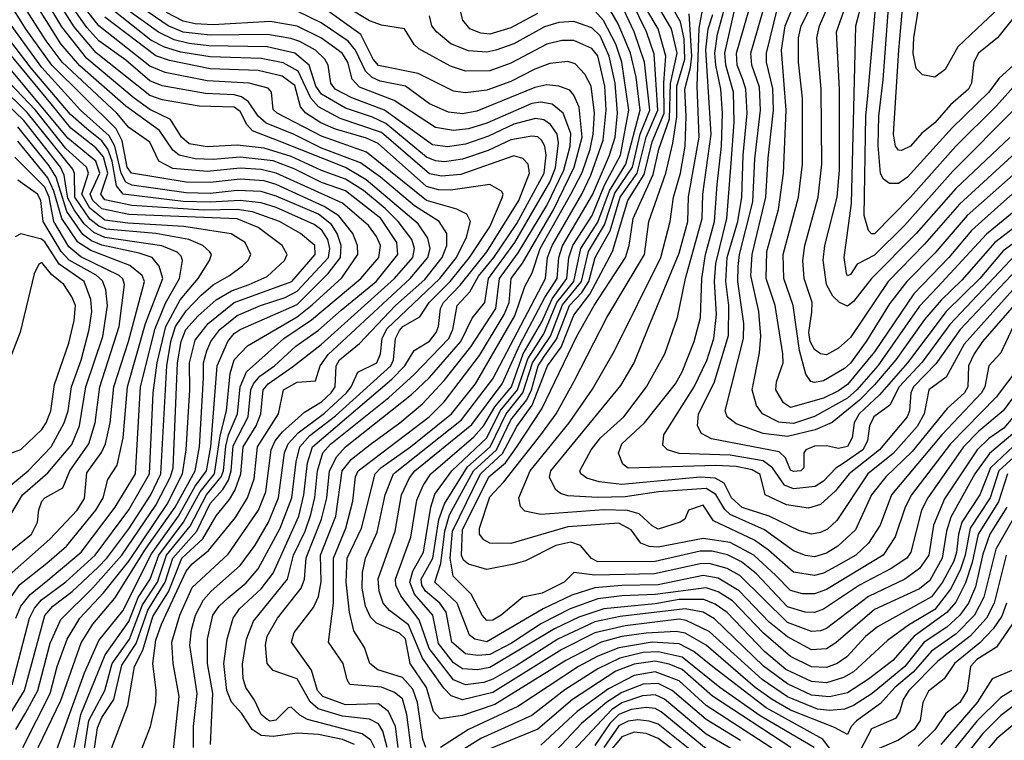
# Model space of a CAD drawing. Extents: x 501367 to 657802, y 482273 to 547541.
# Tile 604 of 656: x 606542 to 609817, y 532849 to 535246. Entities that reach past the tile are written whole.
import ezdxf

# ---------------------------------------------------------------- set-up
doc = ezdxf.new("R2010")
doc.units = 0

msp = doc.modelspace()

# ---------------------------------------------------------------- linework, layer by layer
at = {"layer": '0CON20XD'}
for points in [[(610015, 535486.3), (609746.2, 535235), (609661.7, 535155), (609620.4, 535079.6), (609585, 535054.3), (609545, 535062.8), (609523.9, 535083.9), (609513.3, 535133.3), (609515.6, 535185), (609533.7, 535295), (609572.1, 535385), (609726.7, 535653.3), (609818.6, 535845)], [(609855, 534803.8), (609668.1, 534631.9), (609551.1, 534498.9), (609430, 534375), (609305, 534189.3), (609265, 534153), (609225, 534131.1), (609205, 534134.8), (609185, 534149.3), (609170.9, 534175), (609166.3, 534205), (609176.9, 534273.1), (609177.8, 534305), (609150.9, 534385), (609146.6, 534445), (609152.8, 534495), (609197, 534655), (609209.5, 534765), (609207.3, 535015), (609193.3, 535185), (609201.5, 535225), (609301.2, 535455)], [(609845, 533923.1), (609815, 533887.8), (609765, 533853.3), (609725.9, 533815), (609618.2, 533651.8), (609581, 533565), (609565.7, 533465), (609535, 533420), (609485.8, 533385), (609365, 533327.9), (609225, 533221.2), (609205, 533212.8), (609175, 533210.8), (609095, 533241.2), (608936.7, 533396.7), (608895, 533421), (608835, 533437.6), (608805, 533436.5), (608652.9, 533402.9), (608455, 533398), (608385, 533406.9), (608352.2, 533375), (608279, 533339), (608215.3, 533324.7), (608143.1, 533265), (608115, 533248.8), (608095, 533247.5), (608079.6, 533265), (608043.4, 533335), (607983.2, 533395), (607973.3, 533455), (607980.7, 533545), (608074, 533735), (608147.5, 533802.5), (608195, 533893.2), (608246.5, 533963.5), (608297.7, 534095), (608343, 534157), (608385, 534263.4), (608437.6, 534332.4), (608513.5, 534475), (608564.7, 534645), (608619.2, 534730.8), (608645, 534840), (608684.8, 534935), (608683.7, 535036.3), (608690.6, 535125), (608665.8, 535215), (608559, 535395)], [(609916.5, 534663.5), (609757.1, 534532.9), (609595, 534357.4), (609535, 534292.8), (609395.6, 534095), (609326.4, 534015), (609295, 533987.5), (609185, 533926.3), (609115, 533902.7), (609067.2, 533907.2), (609011.8, 533935), (608992.2, 533962.2), (608977.8, 534015), (609002.5, 534137.5), (609007.2, 534192.8), (609000.1, 534275), (608974, 534395), (608977.7, 534465), (609023.8, 534655), (609031.3, 534785), (609048.9, 534945), (609046.8, 535016.8), (609025.4, 535105), (609025.1, 535135), (609074.9, 535335)], [(606563.5, 535213.5), (606505.1, 535305)], [(606755.6, 532814.4), (606771.2, 532915), (606824.7, 533015), (606849.6, 533105), (606906.7, 533185), (606950.5, 533299.5), (606999.9, 533375), (607030.1, 533465), (607108.5, 533561.5), (607162.6, 533665), (607211.9, 533725), (607219.6, 533745), (607227.2, 533827.2), (607236.7, 533865), (607266.6, 533935), (607275.1, 534024.9), (607296.4, 534075), (607420.3, 534185), (607512.8, 534247.2), (607676.2, 534385), (607736.1, 534455), (607741.3, 534495), (607728.2, 534525), (607701.5, 534561.5), (607615.5, 534635.5), (607395, 534735.8), (607345, 534747.9), (607275, 534751.9), (607165, 534740.4), (607050.5, 534750.5), (607004.1, 534775), (606975, 534838.8), (606905, 534886.9), (606864.9, 534935), (606682.7, 535105), (606629.7, 535175), (606547, 535305)], [(606775.1, 532714.9), (606800.9, 532890.9), (606815, 532925.2), (606854.6, 532985), (606881.3, 533098.7), (606929, 533171), (606967.8, 533282.2), (607025.2, 533374.8), (607050.5, 533455), (607130.4, 533545), (607175, 533636.2), (607217, 533683), (607235.9, 533714.1), (607245.4, 533745), (607251.6, 533828.4), (607301.6, 533925), (607311, 534015), (607319.3, 534035), (607340.3, 534059.7), (607389.7, 534095), (607459.6, 534160.4), (607535, 534213.5), (607610.4, 534279.6), (607727.4, 534375), (607799.4, 534465), (607795.7, 534505), (607742.4, 534585), (607625, 534676.5), (607545, 534704.5), (607455, 534749.4), (607385, 534776), (607275, 534788.4), (607185, 534780.6), (607125, 534782.6), (607071.7, 534795), (607051.4, 534811.4), (607007, 534877), (606895, 534958.5), (606742.1, 535092.1), (606678.9, 535165), (606584.9, 535315)], [(606848.4, 532825), (606901.4, 532965), (606923.1, 533095), (606951.3, 533148.7), (606985, 533260.7), (607036.6, 533343.4), (607080.9, 533455), (607150.6, 533519.4), (607195, 533595.7), (607240, 533650), (607258.2, 533681.8), (607277.6, 533735), (607284.5, 533825), (607328.3, 533895), (607343.6, 533935), (607351.9, 534015), (607368.1, 534035), (607449, 534091), (607544, 534166), (607788.5, 534385), (607849.1, 534455), (607854.6, 534485), (607845.7, 534515), (607800.6, 534575), (607757.6, 534617.6), (607685, 534677.8), (607625, 534715.9), (607545, 534744.1), (607445, 534790.9), (607355, 534818.7), (607265, 534828.6), (607165, 534823.1), (607105, 534832.4), (607080, 534855), (607043.7, 534913.7), (606975, 534946.8), (606922.5, 534985), (606765, 535116.8), (606681.8, 535221.8), (606626.4, 535315)], [(606945.3, 532815), (606976.7, 532895), (606994.4, 532975), (606995.6, 533015), (606984.5, 533105), (606995, 533182.5), (607013.2, 533235), (607095, 533411.1), (607115, 533435.9), (607170, 533480), (607260, 533590), (607299.7, 533655), (607321.5, 533718.5), (607332.8, 533825), (607402.5, 533935), (607418.6, 534015), (607465, 534040.6), (607525.4, 534044.6), (607541.5, 534095), (607567.6, 534132.4), (607839.9, 534385), (607899.3, 534455), (607906.4, 534485), (607899.2, 534519.2), (607867.4, 534567.4), (607693.6, 534713.6), (607625, 534754.3), (607405, 534842.1), (607315.7, 534875.7), (607297.1, 534897.1), (607275, 534941), (607255, 534954.4), (607138.3, 534958.3), (607015, 534979.3), (606975, 534993.7), (606795.6, 535135.6), (606722.3, 535222.3), (606660.4, 535320.4)], [(607045.8, 532745), (607071.8, 532995), (607052.3, 533105), (607047.7, 533175), (607074.7, 533265.3), (607115, 533357.6), (607235, 533468.4), (607335.8, 533614.2), (607360.7, 533675), (607378, 533815), (607391.6, 533845), (607415.5, 533874.5), (607489.3, 533940.7), (607545, 533974.6), (607577.2, 534005), (607591.4, 534025), (607594.6, 534095), (607605.7, 534115), (607671.7, 534168.3), (607791.3, 534295), (607888.8, 534381.2), (607947.3, 534455), (607961.9, 534495), (607961.9, 534535), (607936.8, 534575), (607855, 534626.3), (607741.9, 534721.9), (607675, 534769.6), (607545, 534818.9), (607455, 534864), (607361.7, 534901.7), (607334.4, 534924.4), (607303, 534973), (607279.3, 534989.3), (607255, 534996.2), (607159.9, 534999.9), (607015, 535026.3), (606975, 535042.1), (606895, 535110.8), (606805.1, 535175), (606765, 535220.3), (606703.9, 535306.1)], [(607120.1, 532825), (607120.1, 532895), (607131.5, 533005), (607107.4, 533165), (607113.5, 533216.5), (607126.5, 533265), (607153.4, 533316.6), (607178, 533345), (607275, 533430), (607325, 533497.8), (607369.1, 533575), (607402.2, 533655), (607422.4, 533805), (607434.6, 533835.4), (607468.2, 533871.8), (607555, 533937.4), (607628.9, 534005), (607644.3, 534025), (607666.1, 534073.9), (607729.2, 534105), (607741.5, 534135), (607747, 534185), (607762.6, 534217.4), (607938.8, 534385), (607994.9, 534455.1), (608027.5, 534522.4), (608041.4, 534575), (608028.7, 534598.7), (607995.4, 534615.4), (607895, 534644.2), (607695.7, 534805.7), (607545, 534858.7), (607398, 534935), (607385, 534947.1), (607379.6, 535005), (607368.1, 535018.1), (607304.7, 535034.7), (607165, 535042), (607025, 535070.3), (606975, 535090.8), (606805.3, 535225.3), (606745, 535301.5)], [(607764, 532825), (607749.6, 532879.6), (607735, 532904.4), (607705, 532919), (607615, 532929.3), (607534.2, 532954.2), (607507.4, 532977.4), (607465, 533053.1), (607385, 533081.6), (607365.3, 533105), (607359.4, 533165), (607364.8, 533195), (607398.9, 533255), (607477.4, 533355), (607488.6, 533385), (607494.2, 533455.8), (607545.8, 533585), (607562.7, 533655), (607572.6, 533745), (607596.8, 533793.2), (607624.8, 533825), (607845, 533999), (607904.3, 534055.7), (608009, 534175), (608047.1, 534252.9), (608088.4, 534305), (608101.2, 534385), (608188.8, 534505), (608305, 534705.5), (608323.6, 534753.6), (608333.4, 534836.6), (608328.9, 534865), (608307.4, 534897.4), (608285, 534912.6), (608257.5, 534917.5), (608185, 534898.1), (608101.3, 534858.7), (608025, 534831.4), (607965, 534822.8), (607915, 534830.1), (607755, 534944.5), (607646.2, 534986.2), (607591.3, 535015), (607576.3, 535035), (607567.8, 535095), (607557.1, 535115), (607525.2, 535145), (607473.2, 535173.2), (607443.8, 535183.8), (607366.3, 535196.3), (607175, 535194.2), (607085, 535204.1), (607035.5, 535225), (606905.7, 535315.7)], [(609885.6, 533825), (609798.5, 533745), (609769.2, 533655), (609703.2, 533555), (609686.5, 533465), (609670.2, 533415), (609637.8, 533352.2), (609585.4, 533284.6), (609497.8, 533232.2), (609428.5, 533181.5), (609315, 533076.3), (609282.1, 533057.9), (609225, 533040.4), (609175, 533044.2), (609090, 533085), (609018.7, 533145), (608895, 533274.1), (608855, 533302), (608817, 533317), (608735, 533317.4), (608655, 533302.9), (608485, 533286.7), (608401.2, 533258.8), (608320.1, 533219.9), (608105, 533091), (608063.9, 533083.9), (608015, 533086.4), (607985, 533106.4), (607935, 533170.7), (607915.6, 533265), (607855.3, 533335), (607839.1, 533375), (607848.9, 533411.1), (607884.3, 533475), (607908.9, 533625), (607922.8, 533667.2), (607978.9, 533745), (608095, 533855), (608140.1, 533945), (608197.9, 534015), (608231.6, 534118.4), (608285, 534201.2), (608328.2, 534305), (608385.1, 534375), (608408.5, 534485), (608465, 534572.1), (608503.1, 534676.9), (608557.6, 534765), (608605.1, 534945), (608592.3, 535055), (608573.6, 535135), (608532.1, 535232.2), (608495.2, 535295.2)], [(609865, 533844.4), (609770.7, 533755), (609735.1, 533665), (609675.6, 533575), (609664.2, 533535), (609657.8, 533475), (609648.7, 533445), (609610.9, 533375), (609575, 533326.5), (609395, 533226.5), (609355, 533194.4), (609293.1, 533126.9), (609260.3, 533105), (609225, 533091.6), (609175, 533093.1), (609105, 533128.2), (609015.4, 533205), (608912.5, 533312.5), (608865, 533343.3), (608825, 533355.9), (608655, 533333.8), (608545, 533329.6), (608465, 533319.4), (608373.1, 533286.9), (608277.3, 533237.3), (608177.4, 533172.7), (608105, 533134.7), (608065, 533130.8), (608025, 533137.1), (607978.8, 533175), (607960.6, 533275), (607938.9, 533305), (607891.6, 533345), (607879.7, 533365), (607877, 533385), (607916.1, 533455), (607936.2, 533583.8), (607954.4, 533635.6), (608031.3, 533758.7), (608106, 533825), (608160.2, 533935), (608215.7, 534004.3), (608246.9, 534105), (608306.7, 534193.3), (608346.9, 534296.9), (608410, 534375), (608434, 534475), (608486.9, 534563.1), (608521.6, 534668.4), (608579.5, 534755), (608605.1, 534864.9), (608637.9, 534945), (608620.1, 535105), (608585.9, 535205), (608543.4, 535295)], [(609845, 533868.5), (609767.1, 533802.9), (609718.2, 533735), (609639.3, 533590.7), (609624, 533545), (609610, 533455), (609569.2, 533380.9), (609535, 533352.6), (609385, 533283.9), (609256.5, 533173.5), (609225, 533153), (609175, 533149.8), (609095, 533193.4), (609035, 533241.9), (608935, 533346.2), (608865, 533388.1), (608815, 533396.8), (608665, 533366.7), (608544.2, 533364.2), (608455, 533355.7), (608377.8, 533332.2), (608283.3, 533286.7), (608095, 533176.2), (608055.5, 533185), (608038.3, 533198.3), (607996.6, 533305), (607923, 533375), (607942.4, 533437.6), (607955.3, 533545), (607971.5, 533598.5), (608051, 533745), (608127.2, 533815), (608175, 533914.9), (608228, 533982), (608243.7, 534015), (608266.2, 534095), (608288.8, 534128.8), (608327, 534183), (608370.6, 534295), (608411.2, 534338.8), (608434.2, 534375), (608455.6, 534455), (608505.9, 534544.1), (608538.5, 534655), (608595.8, 534735), (608625.1, 534854.9), (608664.6, 534945), (608651.6, 535131.6), (608626.6, 535205), (608578.2, 535305)], [(608263.7, 535266.4), (608175, 535219.1), (608105, 535197.9), (608075, 535201), (608038.8, 535215), (608015.4, 535244.6), (607997.6, 535315)], [(609871.6, 534025), (609813.2, 533945), (609732.3, 533877.7), (609681.2, 533825), (609562.1, 533655), (609541.7, 533615), (609505.2, 533475), (609492.7, 533455), (609440, 533420), (609334.9, 533365.1), (609215, 533285.2), (609185, 533274.5), (609154.8, 533275.2), (609095, 533292.9), (608992.3, 533402.3), (608942.6, 533442.6), (608895.6, 533465.6), (608845, 533477.8), (608805, 533477.8), (608655, 533443.9), (608465, 533443.1), (608443.6, 533453.6), (608407, 533497), (608375, 533508.6), (608325, 533496.5), (608223.5, 533446.5), (608184.8, 533435.2), (608095, 533417.4), (608035, 533434.4), (608018, 533448), (608010.8, 533465), (608015, 533549.3), (608102, 533725), (608157.8, 533772.2), (608194.9, 533825), (608278.8, 533951.2), (608395, 534193.1), (608452, 534295), (608556.3, 534455), (608568.6, 534495), (608581.7, 534585), (608648.8, 534731.2), (608667.1, 534815), (608703.4, 534916.6), (608706, 535034), (608728, 535135), (608709.4, 535215), (608663.6, 535293.6)], [(609865, 534090.2), (609789.5, 533990.5), (609637.2, 533835), (609507.7, 533665), (609487, 533625), (609453.9, 533526.1), (609413.3, 533465), (609225, 533350.6), (609185, 533336.1), (609145, 533336.7), (609105, 533346.8), (609056.8, 533396.8), (608983, 533465), (608905, 533506.7), (608815, 533520.5), (608665, 533491.8), (608635, 533493.6), (608608.1, 533505), (608575, 533549.2), (608535, 533571.5), (608365, 533559.6), (608175, 533504.1), (608105, 533504.8), (608085, 533515.7), (608071.3, 533535), (608070.8, 533555), (608105, 533658.6), (608151.6, 533708.4), (608274.9, 533865.1), (608325.8, 533935), (608386.3, 534043.7), (608494.4, 534255), (608620.1, 534465), (608634.8, 534575), (608691.2, 534735), (608714.6, 534835.4), (608727.6, 534922.4), (608726.9, 535025), (608753.6, 535115), (608752.3, 535182.3), (608739.1, 535239.1), (608707.4, 535295)], [(609865, 534314.3), (609744.2, 534175), (609716.4, 534135), (609697.9, 534095), (609695.7, 534025), (609684.3, 534005), (609626.8, 533953.2), (609510.1, 533809.9), (609422.3, 533725), (609374.8, 533665), (609321.4, 533548.6), (609262.6, 533495), (609225, 533471), (609185, 533459.7), (609155, 533463.8), (609115, 533479), (609018.6, 533548.6), (608905, 533599.6), (608886.9, 533616.9), (608856.6, 533666.6), (608825, 533686.1), (608666, 533675), (608555, 533659), (608465, 533656.8), (608365, 533661.7), (608340, 533670), (608323.3, 533683.3), (608304.4, 533724.4), (608307.8, 533745), (608541.1, 534028.9), (608585.6, 534105), (608634.6, 534225.4), (608735, 534469.3), (608764.3, 534574.3), (608766.2, 534656.2), (608801.3, 534855), (608794.5, 535024.5), (608802.1, 535217.9), (608816, 535295)], [(609858.6, 534415), (609669.5, 534215), (609588.9, 534101.1), (609514.1, 534025), (609505.6, 534005), (609501, 533945), (609493, 533925), (609401.6, 533815), (609301.1, 533735), (609255, 533678.3), (609205, 533633), (609165, 533620.8), (609092, 533632), (609020.8, 533665), (609005, 533733.5), (608978.4, 533748.4), (608925, 533759.7), (608856.6, 533763.4), (608565, 533753.9), (608547.3, 533767.3), (608533.9, 533803.9), (608544.2, 533835), (608619.8, 533905), (608723, 534035), (608745.3, 534074.7), (608785.6, 534175), (608806.6, 534255), (608810.1, 534385), (608822.8, 534465), (608852.3, 534575), (608861.8, 534698.2), (608876.4, 534825), (608878.9, 534935), (608873.9, 535015), (608856.7, 535095), (608854.3, 535135), (608862.6, 535197.4), (608889.6, 535295)], [(609855, 534464.6), (609635, 534232), (609543.1, 534106.9), (609466.5, 534025), (609435.9, 533964.1), (609382.1, 533925), (609367.8, 533895), (609361.7, 533845), (609346.2, 533815), (609280.5, 533769.5), (609255.9, 533754.1), (609215, 533710.5), (609187.1, 533692.9), (609115, 533685.9), (609085, 533698), (609045.6, 533755.6), (609015, 533778.5), (608905, 533797.6), (608735, 533803.5), (608696.2, 533815), (608681, 533831), (608684.2, 533865), (608785.2, 534025), (608827.2, 534112.8), (608850.6, 534185), (608859.2, 534265), (608852.5, 534375), (608857.2, 534435), (608893.9, 534585), (608908.4, 534768.4), (608917.9, 534905), (608915.5, 535005), (608890.1, 535095), (608887.3, 535135), (608925.9, 535305.9)], [(609955, 534580.1), (609812.4, 534477.6), (609735, 534384.9), (609623.3, 534275), (609494.2, 534105), (609401.8, 533998.2), (609333.9, 533935), (609317.2, 533905), (609310.6, 533855), (609295, 533826.3), (609265, 533819.6), (609225, 533828.1), (609185, 533827.4), (609156.5, 533815), (609150, 533805), (609149.4, 533755), (609140, 533745), (609115, 533742.8), (609105, 533747.5), (609088.8, 533788.8), (609068, 533808), (608842.2, 533852.2), (608809.4, 533869.4), (608795.7, 533895), (608800, 533935), (608852, 534038), (608899.5, 534195), (608900.1, 534295), (608890.1, 534375), (608894.9, 534454.9), (608930.3, 534575), (608944.1, 534655), (608948.4, 534795), (608961.4, 534935), (608957.4, 535015), (608947.4, 535047.4), (608928.6, 535095), (608925.8, 535135), (608972.4, 535295)], [(609941.5, 534625), (609785.3, 534504.7), (609675, 534379.4), (609606.6, 534313.4), (609551.4, 534248.6), (609456.2, 534115), (609385, 534031), (609335, 533980.1), (609244.1, 533905.9), (609188, 533882), (609095, 533860), (609015, 533869.6), (608925, 533901.5), (608895.3, 533925), (608888.3, 533945), (608948.6, 534185), (608950, 534235), (608930.6, 534375), (608931.1, 534425), (608935.5, 534465), (608980.1, 534639.9), (608986.8, 534783.2), (609006, 534945), (609001.9, 535021.9), (608977.2, 535095), (608973.4, 535135), (609020.2, 535295)], [(609921.8, 534735), (609795, 534623.6), (609708, 534545), (609632.5, 534455), (609515.5, 534334.5), (609385, 534141.3), (609295, 534032.5), (609265, 534010.9), (609215, 533987.2), (609105, 533956.5), (609082, 533972), (609057, 534015), (609058.6, 534041.4), (609080.9, 534105), (609080, 534135), (609054, 534295), (609024, 534385), (609026.2, 534475), (609065.9, 534615), (609082, 534735), (609091.6, 534945), (609075.8, 535145), (609087.3, 535225), (609121.1, 535305)], [(609875, 534755.2), (609693.6, 534595), (609585, 534468.8), (609492.4, 534375), (609435, 534300.6), (609357.3, 534175), (609305, 534103.2), (609285, 534085.8), (609215, 534044.3), (609185, 534039.2), (609173, 534043), (609156.8, 534066.8), (609135.5, 534145.5), (609113.9, 534295), (609083.1, 534385), (609081.4, 534465), (609132.3, 534655), (609145.5, 534765), (609145.8, 534985), (609131.6, 535105), (609132.3, 535185), (609140.4, 535225), (609176.6, 535295)], [(609835, 534854.4), (609655, 534684.2), (609523, 534535), (609375.2, 534385), (609315, 534308.3), (609295, 534293.5), (609267.9, 534305), (609246.6, 534326.6), (609225.5, 534365), (609214.2, 534445.8), (609219.5, 534495), (609260.6, 534655), (609268.1, 534745), (609268.1, 535015), (609258.6, 535205), (609293.8, 535305)], [(609857.2, 534955), (609645, 534742), (609485, 534561.5), (609385, 534463.1), (609326.8, 534433.2), (609305, 534398.6), (609295, 534394.3), (609291.9, 534401.9), (609284.4, 534455), (609308.4, 534635), (609323.3, 535225), (609343.4, 535305)], [(609875, 535053.4), (609791.2, 534958.8), (609654.9, 534825.1), (609505, 534655.5), (609385, 534534), (609375, 534533.9), (609364.5, 534544.5), (609351, 534595), (609355.7, 534925), (609362.7, 534992.7), (609388.8, 535295)], [(609897.1, 535315), (609794, 535186), (609731.1, 535135), (609715.6, 535105), (609707.2, 535035), (609697.2, 535015), (609637.5, 534962.5), (609585, 534902.7), (609541.8, 534868.2), (609505, 534825.3), (609475, 534810.3), (609465, 534812), (609455.2, 534825.2), (609448.5, 534865), (609465.3, 535144.7), (609478.8, 535295)], [(606655, 532790.6), (606756.7, 533073.3), (606805, 533181.3), (606885, 533279.8), (606980.2, 533469.8), (607069.9, 533595), (607125.8, 533694.2), (607162.9, 533745), (607177.9, 533825), (607198.8, 534095), (607233.5, 534175), (607255, 534201.6), (607275, 534215.4), (607465, 534299.1), (607568.1, 534401.9), (607608.9, 534455), (607610.8, 534495), (607597.5, 534535), (607578.7, 534565), (607535, 534598.9), (607395, 534659.2), (607345, 534674.5), (607265, 534678), (607175, 534667.8), (607095, 534669.8), (606915.1, 534695.1), (606895.2, 534705.2), (606878.7, 534735), (606858, 534825), (606839.3, 534859.3), (606743.7, 534945), (606615, 535086.3), (606489.8, 535259.8)], [(607655.4, 532835.4), (607615, 532851.7), (607535, 532868.3), (607465, 532872.5), (607385, 532861.6), (607345, 532864.6), (607314.5, 532885), (607278.9, 532938.9), (607245.9, 532975.9), (607230.5, 533015), (607221.2, 533105), (607231.5, 533185), (607252, 533255), (607273.1, 533286.9), (607345, 533353), (607385, 533405.3), (607469.8, 533595), (607487.3, 533665), (607498.5, 533771.5), (607516, 533825), (607780, 534050), (607822.8, 534095), (607853.9, 534146.1), (607905, 534176.2), (607926.7, 534205), (607934.9, 534225.1), (607941.8, 534285), (607951.2, 534305), (608006.8, 534363.2), (608095, 534474.1), (608202.3, 534645), (608236.9, 534735), (608233.3, 534765), (608215, 534784.3), (608185, 534792.8), (608009.3, 534730.7), (607945, 534724.9), (607905, 534732.8), (607745, 534870.7), (607607.2, 534917.2), (607535.6, 534955.6), (607510.3, 534985), (607468.3, 535075), (607417.5, 535102.5), (607345, 535117.1), (607175, 535121.9), (607077.7, 535137.7), (607023.8, 535153.9), (606978.2, 535178.2), (606849.2, 535279.2)], [(607726.1, 532816.1), (607709.2, 532849.2), (607680.7, 532870.7), (607498.8, 532918.8), (607472.9, 532932.9), (607445, 532958.8), (607435, 532957.5), (607393.4, 532916.6), (607375, 532913.3), (607365, 532917.8), (607345, 532934.7), (607322.9, 532982.9), (607293.6, 533025), (607284.8, 533055), (607282.8, 533102.8), (607296.1, 533185), (607319.5, 533245), (607432, 533385), (607451.9, 533465), (607491.1, 533545), (607509.7, 533600.3), (607523.4, 533656.6), (607531.8, 533745), (607550.3, 533805), (607575.6, 533834.4), (607769.5, 533989.5), (607852.4, 534065), (607968.8, 534185), (607981.8, 534215), (607996.5, 534295), (608039.1, 534340.9), (608067.7, 534392.3), (608118.4, 534455), (608195, 534567.9), (608286, 534735), (608293.3, 534795), (608288.7, 534825), (608277.4, 534845), (608265, 534856), (608245, 534858.8), (608175, 534846.6), (608099.4, 534810.6), (608015, 534781.5), (607955, 534773.2), (607925, 534776.1), (607895, 534788.1), (607760, 534900), (607715, 534922.1), (607625, 534951.4), (607545, 534997.6), (607526.7, 535025), (607504.9, 535095), (607456.7, 535135), (607365, 535155.5), (607171, 535159), (607105, 535166.1), (607055, 535178.6), (607003.8, 535203.8), (606893.3, 535283.4)], [(607800.1, 532825), (607792, 532895), (607768.6, 532945), (607735, 532969.9), (607625, 532967.2), (607549.5, 532995), (607531.7, 533015), (607512.7, 533082.7), (607445.3, 533175), (607455, 533208.2), (607519, 533291), (607535, 533327.8), (607544.2, 533375.8), (607542.4, 533465), (607592.7, 533595), (607614, 533745), (607645.7, 533784.3), (607706.9, 533833.1), (607806.3, 533905), (607881.6, 533968.4), (607954, 534046), (608042.7, 534157.3), (608125.6, 534285), (608137.7, 534385), (608199.3, 534470.7), (608295, 534628), (608351.2, 534745), (608372.4, 534825), (608375, 534866.9), (608349.5, 534935), (608313.2, 534965), (608275, 534972), (608245, 534967.1), (608095, 534901.5), (608035, 534883.3), (607985, 534877.4), (607925, 534886.8), (607786.8, 534976.8), (607671.6, 535021.6), (607647.6, 535047.6), (607632.8, 535105), (607614.8, 535135), (607545, 535184.1), (607465, 535224.4), (607375, 535239.8), (607185, 535228.9), (607125, 535232.4), (607085, 535240.9), (607030.2, 535270.2)], [(607846, 532806), (607829.8, 532935), (607815, 532986.8), (607788.1, 533008.1), (607745.3, 533025.3), (607640, 533035), (607630.5, 533050.5), (607617.5, 533105), (607568.8, 533175), (607584.9, 533305.1), (607585.1, 533455), (607625.9, 533555), (607649.6, 533645), (607658.6, 533725), (607667.7, 533745), (607903.8, 533925), (607953.9, 533975), (608071, 534129), (608153.6, 534265), (608169.6, 534305), (608176, 534385), (608214.4, 534435.6), (608316.9, 534613.1), (608385.7, 534755), (608412.9, 534855), (608402.4, 534955), (608385, 534994.7), (608371.1, 535011.1), (608335, 535025.2), (608295, 535028.7), (608255, 535020.5), (608062.1, 534942.1), (608015, 534932.9), (607968.3, 534938.3), (607905, 534966), (607825, 535024.2), (607740.9, 535040.9), (607713.6, 535053.6), (607691.4, 535075), (607658.3, 535145), (607633.9, 535173.9), (607544.9, 535234.9), (607465, 535274.4)], [(607893, 532825), (607882.7, 532852.7), (607864.3, 532975), (607849.4, 533019.4), (607815, 533058), (607733.4, 533083.4), (607706.2, 533105), (607688.3, 533158.3), (607653.5, 533213.5), (607639.1, 533275), (607628, 533375), (607631.2, 533455), (607679, 533555), (607723.9, 533735), (607742.9, 533755), (607841.1, 533825), (607978.4, 533935), (608057.4, 534035), (608189.1, 534260.9), (608221.3, 534358.7), (608246.3, 534403.7), (608273.3, 534485), (608374.8, 534665), (608412, 534738), (608438.9, 534815), (608449.6, 534865), (608454, 534935), (608442.6, 535025), (608421, 535065), (608389.5, 535099.5), (608365, 535107.2), (608305, 535100), (608255, 535081.4), (608175, 535039.8), (608095, 535011.3), (608025, 535002.7), (607985, 535008.5), (607866.8, 535066.8), (607735, 535093.5), (607717.1, 535115), (607676.2, 535196.2), (607555, 535283.4)], [(608492.3, 534945), (608487.9, 535025), (608465, 535125.8), (608445, 535150.2), (608385, 535176.8), (608345, 535176.5), (608295, 535164.2), (608175, 535101.4), (608105, 535075.8), (608025, 535074.5), (607975, 535091), (607868.9, 535148.9), (607853.5, 535163.5), (607822.1, 535215), (607745, 535227.3), (607705, 535242.2), (607635, 535283.8)], [(609826.9, 533735), (609797.5, 533642.5), (609729.3, 533535), (609709.2, 533440.8), (609687.3, 533372.7), (609655, 533308.1), (609626, 533274), (609516.3, 533195), (609445.6, 533115), (609365, 533052.8), (609295, 533007.4), (609235, 532993.7), (609175, 532999.4), (609095, 533036.9), (609015.2, 533095.2), (608853, 533253), (608815, 533274.9), (608755, 533286.3), (608538.8, 533261.2), (608455, 533243.1), (608331.1, 533185), (608192.8, 533097.2), (608115, 533052.7), (608085, 533041.8), (608025, 533034.1), (607985, 533050.3), (607904.1, 533154.1), (607870.3, 533250.3), (607809.5, 533329.5), (607793.3, 533365), (607791.6, 533385), (607842.1, 533525), (607862.7, 533647.3), (607883.6, 533696.4), (607909.5, 533735), (608051.9, 533858.1), (608085, 533896), (608121.6, 533958.4), (608177.2, 534025), (608215.9, 534134.1), (608278.6, 534241.4), (608312.3, 534317.7), (608362, 534385), (608368.6, 534455), (608381.3, 534495), (608445.6, 534595), (608487, 534695), (608539.8, 534795), (608567.5, 534945), (608544.4, 535105), (608524.2, 535164.2), (608483.3, 535243.3), (608455, 535275.5)], [(609845.7, 534225), (609805, 534137.3), (609765.6, 534094.4), (609751.5, 534025), (609740.3, 534005), (609608.9, 533865), (609441.5, 533665), (609403.4, 533565), (609364.7, 533505.3), (609322.5, 533465), (609256.7, 533426.7), (609215, 533404.9), (609185, 533397.3), (609115, 533408.2), (609031.9, 533481.9), (608985.6, 533515), (608848.9, 533578.9), (608815, 533631.3), (608766, 533615), (608754, 533585), (608738, 533575), (608665, 533551.6), (608645, 533562.2), (608602.5, 533602.5), (608563.6, 533613.6), (608485, 533615.3), (608275, 533600.5), (608221.3, 533611.3), (608207.1, 533627.1), (608201.9, 533655), (608239.1, 533745), (608369.8, 533905), (608446.5, 534016.5), (608520, 534145), (608674.3, 534455), (608705.5, 534575), (608715.9, 534655), (608739.9, 534735), (608754.9, 534824.9), (608758.9, 534925), (608754, 535015), (608773.3, 535086.7), (608777.3, 535125), (608768.7, 535265)], [(609855, 534358.6), (609683.3, 534166.7), (609623.4, 534056.6), (609566, 534015), (609550.1, 533935), (609526.8, 533893.2), (609446.6, 533803.4), (609362.4, 533735), (609259.4, 533580.6), (609228.4, 533551.6), (609205, 533539.8), (609175, 533535.2), (609135, 533546), (609034.3, 533594.3), (608945, 533623.4), (608909.4, 533655), (608884.5, 533704.5), (608855, 533720.8), (608805, 533724), (608545, 533700.4), (608469, 533709), (608428.5, 533721.5), (608407.8, 533735), (608404.7, 533745), (608442.7, 533815), (608473.5, 533855), (608550.6, 533925), (608626.6, 534025), (608687.1, 534135), (608730, 534255), (608756.3, 534385), (608812.2, 534585), (608814, 534665), (608841.5, 534865), (608824.3, 535145.7), (608831.7, 535215), (608846.6, 535263.4)], [(609846.8, 535095), (609799.1, 535050.9), (609765.2, 535005), (609643.5, 534886.5), (609495, 534721.6), (609465, 534700.9), (609435, 534701.3), (609415.2, 534715.2), (609404.8, 534734.8), (609397.1, 534827.1), (609398.9, 534925), (609413.9, 535046.1), (609431.2, 535285)], [(606603.1, 532825), (606678.9, 532981.1), (606746.2, 533173.8), (606784.9, 533235), (606858.2, 533321.8), (606960.1, 533485), (607058.9, 533625), (607125.3, 533745), (607139.5, 533825), (607153.3, 534055), (607153.5, 534105), (607164.4, 534145), (607177.9, 534175), (607207.8, 534215), (607265, 534261.9), (607342.2, 534295), (607425, 534321.5), (607465, 534343.4), (607568.6, 534455), (607573.7, 534485), (607566.1, 534515), (607546.3, 534546.3), (607521.1, 534565), (607395, 534621.1), (607345, 534637.2), (607274.5, 534644.5), (607175, 534638.8), (607085, 534641.6), (606885.4, 534665.4), (606863.5, 534693.5), (606849, 534775), (606834.6, 534815), (606815, 534842.6), (606765, 534883.2), (606711, 534931), (606579.5, 535085), (606465, 535234.3)], [(607176.3, 532835), (607184.6, 533005), (607166.8, 533105), (607165.8, 533185), (607184.2, 533265), (607204.9, 533295.1), (607235, 533323.2), (607295, 533372.8), (607335, 533419.6), (607408.1, 533555), (607446.6, 533655), (607460.7, 533775), (607473.2, 533825), (607506.8, 533863.2), (607591.9, 533928.1), (607776, 534095), (607784.7, 534115), (607791.9, 534185), (607805, 534212.5), (607816, 534225), (607872.2, 534257.8), (607903.9, 534305), (607973.2, 534375), (608038.2, 534455), (608105, 534556.5), (608146.9, 534653.1), (608149.7, 534665), (608144.7, 534675), (608105, 534697.5), (607975, 534678.8), (607935, 534679.9), (607895, 534690.8), (607734, 534834), (607695, 534851.7), (607592.1, 534882.1), (607543.3, 534903.3), (607493, 534935), (607476.2, 534956.2), (607457.2, 535027.2), (607415, 535057.8), (607335, 535076.8), (607175, 535082.3), (607039.7, 535109.7), (606995, 535125.6), (606825, 535254.2)], [(609824.9, 533625), (609768.1, 533535), (609745, 533468.7), (609720.4, 533359.6), (609697.6, 533305), (609669.1, 533265), (609625, 533225.8), (609549.9, 533175), (609486.1, 533095), (609376.8, 533005), (609315, 532964.4), (609285, 532952.6), (609235, 532948.5), (609195, 532953.1), (609095, 532994.1), (609011.5, 533051.5), (608835, 533211.4), (608758.1, 533248.1), (608735, 533251.7), (608555, 533230.1), (608455, 533206), (608345, 533150.9), (608115, 533008.6), (608014.2, 532984.2), (607977, 532997), (607952.2, 533022.2), (607881.8, 533121.8), (607835, 533233.4), (607771.2, 533281.2), (607750.6, 533305), (607737, 533345), (607734, 533386), (607790.3, 533545), (607811.9, 533665), (607838.3, 533721.7), (607856.1, 533745), (608045, 533899.7), (608146.1, 534035), (608205.1, 534164.9), (608288, 534322), (608329.5, 534385), (608334.7, 534455), (608346.6, 534493.4), (608447.2, 534662.8), (608503.8, 534795), (608522, 534855), (608529.7, 534935), (608522.1, 535035), (608502.7, 535125), (608472, 535192), (608445, 535219), (608385, 535240.3), (608335, 535237), (608287.5, 535222.5), (608185, 535165.7), (608125, 535144.2), (608095, 535137.6), (608035, 535142.1), (607975.9, 535165), (607928.1, 535205), (607912.5, 535225), (607905, 535258.8)], [(606528.4, 532885), (606560.7, 532939.3), (606601.8, 533015), (606642.6, 533172.6), (606678.7, 533251.3), (606785, 533356.5), (606881.2, 533465), (606995, 533631.1), (607043.7, 533725), (607051.6, 533755), (607066.8, 534105), (607078.4, 534175), (607094.5, 534215), (607135, 534260.9), (607195.5, 534314.4), (607245.8, 534344.2), (607304.6, 534365.4), (607365, 534391.3), (607422.9, 534445), (607431.8, 534465), (607414.7, 534495), (607334.7, 534555), (607265, 534583.3), (606905, 534598.4), (606815, 534617.2), (606784.6, 534645), (606776.3, 534665), (606808.4, 534735), (606795.3, 534775), (606701.6, 534851.6), (606415, 535195.4)], [(606551.8, 532825), (606642.6, 533005), (606666.4, 533095), (606699.9, 533185), (606742.2, 533255), (606820.1, 533339.9), (606904.4, 533445), (607032.2, 533635), (607083.6, 533735), (607094.9, 533815.1), (607108, 534015), (607106.2, 534105), (607125, 534179.7), (607168.2, 534235), (607255, 534304.9), (607447, 534375), (607524.8, 534465), (607523.3, 534495), (607475.8, 534535), (607405.8, 534575), (607316.5, 534606.5), (607265, 534614.6), (607152.8, 534612.8), (606915, 534627.7), (606825, 534646.4), (606811.5, 534665), (606834.6, 534735), (606820.1, 534789.9), (606795, 534819.2), (606711.3, 534885), (606650.4, 534960.5), (606438.5, 535215)], [(606722.3, 532825), (606744.9, 532935.1), (606826.5, 533133.5), (606905, 533244.5), (606935.7, 533324.3), (606976, 533385), (607004.4, 533465), (607086.8, 533575), (607141.8, 533675), (607189.6, 533735), (607208.8, 533861.2), (607229.7, 533945), (607241.4, 534068.6), (607255, 534114.2), (607299, 534161), (607465, 534257.6), (607515, 534297.9), (607612.6, 534387.4), (607666.3, 534465), (607664.8, 534495), (607649.2, 534535), (607603.7, 534593.7), (607554.9, 534624.9), (607395, 534697.4), (607355, 534709.4), (607274.9, 534714.9), (607175, 534703.8), (607095, 534705.8), (606913.9, 534735), (606898.6, 534755), (606882.9, 534842.9), (606862.4, 534882.4), (606648.1, 535095), (606563.5, 535213.5)], [(606477.1, 532882.9), (606557.1, 533015), (606625.3, 533264.7), (606652.2, 533295), (606716, 533344), (606802.7, 533425), (606831.8, 533455), (606905, 533552.8), (606977.8, 533665), (607011.5, 533735), (607031.4, 534095), (607044, 534175), (607060.4, 534225), (607095, 534277.3), (607145, 534329.4), (607185, 534363.9), (607240, 534395), (607282.5, 534427.5), (607301.4, 534445), (607310.8, 534465), (607291.9, 534505), (607245, 534534), (607087.5, 534557.5), (606901, 534569), (606825, 534579.4), (606775, 534619.5), (606748.1, 534665), (606770.7, 534735), (606764.3, 534755), (606695, 534817.3), (606594.4, 534944.4), (606507.2, 535037.2)], [(606528.8, 533255), (606545.1, 533294.9), (606576, 533334), (606635, 533382.2), (606745.7, 533475), (606859.6, 533625), (606926.7, 533735), (606943.8, 534025), (606991.8, 534218.2), (607026.8, 534303.2), (607073.7, 534385), (607083.5, 534445), (607079.1, 534459.1), (607065, 534472.1), (607013.9, 534493.9), (606825, 534521.8), (606788.3, 534538.3), (606756.6, 534566.6), (606722.9, 534612.9), (606702.3, 534652.3), (606696.2, 534685), (606689.2, 534729.2), (606676.9, 534755), (606555, 534910.4), (606440.2, 535020.2)], [(606516.9, 533033.1), (606574.4, 533255), (606591, 533289), (606614.1, 533315.9), (606695, 533376.7), (606792.8, 533465), (606905, 533615.9), (606973.3, 533735), (606985.1, 534004.9), (606998.4, 534105), (607027.9, 534225), (607075, 534314.2), (607135.2, 534385), (607172.9, 534445), (607179.4, 534465), (607173.5, 534475), (607150.7, 534495), (607104.2, 534514.2), (606994.5, 534534.5), (606829.1, 534549.1), (606805, 534559), (606775, 534582.9), (606724.8, 534655), (606724.5, 534734.5), (606718.5, 534748.5), (606567, 534937), (606478.1, 535025)], [(609895, 533671.4), (609788.9, 533485), (609748.7, 533325), (609717.4, 533265), (609656.9, 533203.1), (609574, 533146), (609513.9, 533076.1), (609452.2, 533025), (609405, 532971.2), (609325, 532914.1), (609307.4, 532895), (609295, 532868), (609252.1, 532892.1), (609105, 532949.5), (609044.8, 532985), (608988.2, 533025), (608825.1, 533165.1), (608755.2, 533205.2), (608725, 533211.2), (608624.9, 533205.1), (608545, 533194.4), (608475.8, 533175), (608358.1, 533115), (608121.9, 532968.1), (608015, 532931.1), (607940.1, 532920.1), (607918.2, 532945), (607894.2, 533025), (607839.9, 533105), (607825, 533186.7), (607805, 533204.9), (607728.5, 533238.5), (607708.8, 533258.8), (607691.4, 533295), (607680.3, 533355), (607682.4, 533407.6), (607691.7, 533455), (607731.1, 533541.1), (607757.6, 533665), (607785.2, 533735), (608011.7, 533915), (608115, 534051.1), (608291.1, 534385), (608297.3, 534455), (608312.2, 534495), (608410.9, 534665), (608441.5, 534728.5), (608482.6, 534845), (608492.3, 534945)], [(606505.1, 533315), (606542.4, 533367.6), (606631.4, 533438.6), (606697.7, 533495), (606795.4, 533615), (606819.1, 533655), (606835, 533716.7), (606866.2, 533763.8), (606885.6, 533855), (606899.8, 534025), (606959.8, 534235), (607017.6, 534385), (607005.9, 534425.9), (606981.8, 534455), (606939.6, 534469.6), (606815, 534495.7), (606780.4, 534510.4), (606751.9, 534531.9), (606698.4, 534608.4), (606662.5, 534722.5), (606639.7, 534759.7), (606535, 534889.8)], [(606477.4, 533372.6), (606642.2, 533517.8), (606733.3, 533615), (606757, 533653), (606765, 533738.5), (606813.6, 533806.4), (606826.8, 533835), (606842.6, 533905), (606854.8, 534024.8), (606903.9, 534175), (606957.2, 534375), (606948.8, 534395), (606908.5, 534428.5), (606777.8, 534477.8), (606735, 534505.6), (606681.6, 534585), (606655, 534675), (606635, 534719.9), (606535, 534841.6)], [(606482.2, 533455), (606581.2, 533535), (606601.2, 533575), (606605, 533616), (606615.2, 533644.8), (606625, 533655.8), (606685, 533689.1), (606708.2, 533745), (606772.1, 533835), (606793.1, 533905), (606808.1, 534025), (606872.5, 534225), (606890.8, 534365), (606884.2, 534384.2), (606872, 534395), (606745, 534457.1), (606705, 534490.4), (606654.9, 534574.9), (606639.5, 534655), (606625, 534689), (606525, 534789)], [(606508.5, 533595), (606550.7, 533665), (606635, 533738.4), (606715, 533833.2), (606740.5, 533895), (606762.2, 534025), (606817.8, 534192.2), (606834.1, 534295), (606827.7, 534347.7), (606817.5, 534377.5), (606795.8, 534395.8), (606705.7, 534445.7), (606679.7, 534475), (606619.7, 534575), (606611.9, 534645), (606600.7, 534665), (606535, 534712.4)], [(606455, 533650.8), (606569.8, 533745), (606646.2, 533825), (606690, 533905), (606702.4, 533945), (606714.4, 534025), (606746.2, 534113.8), (606773, 534215), (606781.2, 534275), (606778.7, 534315), (606756.5, 534375), (606673.2, 534433.2), (606625, 534507), (606614.4, 534515.6), (606545, 534533.4), (606526.7, 534523.3)], [(606475, 533792.5), (606485, 533794.4), (606545, 533816), (606615, 533882.4), (606630.2, 533905), (606644.9, 533945.1), (606657.4, 534032.6), (606705, 534170), (606722.8, 534245), (606727.5, 534295), (606715.4, 534324.6), (606688.6, 534365), (606647.9, 534397.9), (606615, 534437.7), (606605, 534432.5), (606589.6, 534400.4), (606543.6, 534206.4), (606504.9, 534105.1), (606506.5, 534003.5), (606472.5, 533895), (606462.9, 533832.9), (606465, 533800), (606475, 533792.5)], [(609823.2, 533465), (609782.9, 533305), (609757.3, 533255), (609703, 533195), (609595, 533112.2), (609498.8, 533015), (609479.7, 532985), (609467.8, 532942.2), (609455, 532921.1), (609375, 532886.9), (609337, 532815)], [(609823.4, 533305), (609808.3, 533261.7), (609780.1, 533219.9), (609735, 533173.4), (609650.5, 533105), (609616.4, 533053.6), (609565, 533012.4), (609545.6, 532975), (609536.9, 532915), (609516.6, 532885), (609465, 532850), (609385, 532815.5)], [(609843.9, 533236.1), (609791.1, 533158.9), (609725, 533118.1), (609704, 533095), (609693, 533015), (609668.4, 532975), (609622.2, 532937.8), (609585, 532884.4), (609530.1, 532829.9)], [(609265, 532782.5), (609213.3, 532853.3), (609025, 532957.1), (608847, 533093), (608784.1, 533144.1), (608735, 533169.9), (608645, 533175.6), (608535, 533157.2), (608465, 533129.4), (608400, 533095), (608198.4, 532961.6), (608034.2, 532885), (607941.8, 532825)], [(609184.5, 532825), (609005, 532930.2), (608870.3, 533025), (608745, 533126.1), (608665, 533143.6), (608615, 533140.6), (608537.3, 533122.7), (608465, 533087.1), (608355, 533017.4), (608245, 532931.5), (608075, 532854.9), (607945, 532773.1)], [(609107.1, 532825), (608846.3, 532996.3), (608745, 533084.2), (608702.2, 533102.2), (608655, 533111.8), (608585, 533102.1), (608525, 533078.6), (608380.7, 532985), (608265, 532886.6), (608105, 532821)], [(609042.9, 532822.9), (608825, 532965.1), (608735, 533046.4), (608655, 533076.9), (608585, 533064.9), (608499.8, 533020.2), (608395.5, 532945), (608275, 532833.3)], [(609855, 533086.7), (609776, 533054), (609726.3, 532975), (609605.4, 532834.6)], [(608938.8, 532848.8), (608825, 532918.2), (608712.1, 533015), (608665, 533037.8), (608615, 533036), (608545, 533007.9), (608494.3, 532975.7), (608410.8, 532905), (608325.8, 532815)], [(609907.2, 533055), (609805, 532991.3), (609725, 532912.7), (609641.2, 532808.8)], [(608941.6, 532801.6), (608825, 532869.4), (608685.9, 532985.9), (608655, 532999.9), (608612.9, 532997.1), (608545, 532973.3), (608509.8, 532950.2), (608335, 532762.6)], [(608825, 532820.2), (608675, 532943.9), (608655, 532954.4), (608625, 532957.9), (608575, 532951.1), (608535, 532934.7), (608504.5, 532905), (608455, 532831.3)], [(609845, 532961.7), (609805, 532931.2), (609745, 532871.5), (609665, 532770.5)], [(608815, 532782.7), (608665, 532902.3), (608635, 532913.3), (608597.5, 532917.5), (608565, 532913.1), (608535, 532897.6), (608485.1, 532824.9)], [(608853.4, 532713.4), (608665, 532855.4), (608625, 532871.2), (608585, 532876.2), (608545, 532860.6), (608501.7, 532808.3)], [(609845, 532899.3), (609791.8, 532855), (609698.1, 532745)]]:
    msp.add_lwpolyline(points, dxfattribs=at)

doc.saveas('drawing.dxf')
